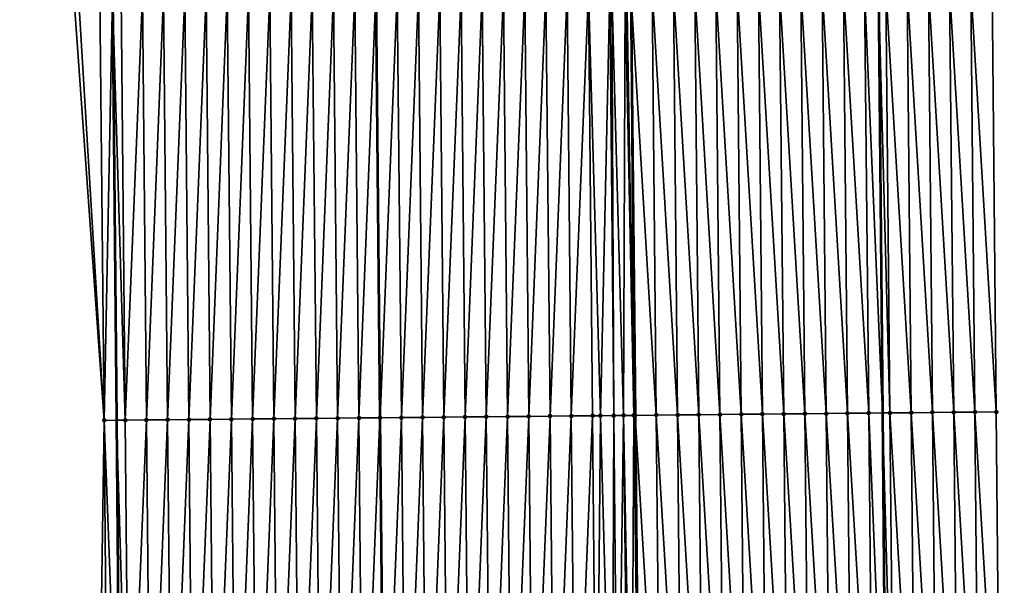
# Model space of a CAD drawing. Header units: feet. Extents: x 2007189 to 2022806, y 818621 to 837694.
# Tile 472 of 656: x 2011332 to 2011379, y 830719 to 830746. Entities that reach past the tile are written whole.
import ezdxf

# ---------------------------------------------------------------- set-up
doc = ezdxf.new("R2010")
doc.units = ezdxf.units.FT
doc.header["$MEASUREMENT"] = 0
for name, color, linetype, lineweight in [('EP_Travel Lane', 172, 'Continuous', 53), ('Road Shots', 141, 'Continuous', 100), ('Road X-Section', 40, 'Continuous', 13), ('STRIPING', 60, 'Continuous', 53)]:
    doc.layers.add(name, color=color, linetype=linetype, lineweight=lineweight)
doc.layers.add('I-77-MM17-21_SB-Surface-Border', color=7, linetype='Continuous')
doc.layers.add('I-77-MM17-21_SB-Surface-TIN', color=7, linetype='Continuous')

msp = doc.modelspace()

# ---------------------------------------------------------------- linework, layer by layer
at = {"layer": 'EP_Travel Lane'}
for points in [[(2011370.908511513, 830927.2307567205, 328.602918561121), (2011371.144487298, 830907.2326150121, 328.4649131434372), (2011371.380464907, 830887.2343187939, 328.3528500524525), (2011371.616442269, 830867.2360434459, 328.2372657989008), (2011371.806649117, 830847.2115100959, 328.1174788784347), (2011371.98681264, 830827.2126303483, 328.0052366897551), (2011372.16697453, 830807.2139318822, 327.8635609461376), (2011372.347138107, 830787.2150462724, 327.7522486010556), (2011372.527302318, 830767.2160901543, 327.6523888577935), (2011372.70746547, 830747.2172516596, 327.5334270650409), (2011372.887626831, 830727.218611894, 327.3822648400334), (2011373.067790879, 830707.2196739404, 327.2794187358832), (2011373.247952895, 830687.2209615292, 327.1400246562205)], [(2011334.890869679, 830926.8194697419, 328.3462590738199), (2011335.114201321, 830906.8209515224, 328.2471406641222), (2011335.337531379, 830886.8225752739, 328.1241626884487), (2011335.560860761, 830866.8242594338, 327.9910895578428), (2011335.747577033, 830846.8676849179, 327.8624220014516), (2011335.927740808, 830826.8687773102, 327.7546426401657), (2011336.107904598, 830806.8698679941, 327.6472077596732), (2011336.288068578, 830786.8709375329, 327.5431673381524), (2011336.468230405, 830766.8722461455, 327.4003307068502), (2011336.648391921, 830746.8735891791, 327.2519640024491), (2011336.828555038, 830726.8747545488, 327.1323691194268), (2011337.008717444, 830706.8759988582, 327.0000259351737), (2011337.188882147, 830686.876988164, 326.9089942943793)]]:
    msp.add_polyline3d(points, dxfattribs=at)
at = {"layer": 'I-77-MM17-21_SB-Surface-Border', "color": 3, "linetype": 'Continuous', "lineweight": -3}
for points in [[(2011376.20511839, 830927.2924731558, 328.4337136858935), (2011375.434396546, 830907.2826045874, 328.3273162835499), (2011375.663608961, 830887.2842023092, 328.2200385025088), (2011375.892820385, 830867.2858864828, 328.0982354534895), (2011377.091119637, 830847.2631999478, 327.9437512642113), (2011377.282681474, 830827.2644417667, 327.8295090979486), (2011377.474241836, 830807.2658374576, 327.6902612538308), (2011377.665803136, 830787.2671353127, 327.5669049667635), (2011377.857365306, 830767.2683422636, 327.4583162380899), (2011378.048928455, 830747.2694470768, 327.3662446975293), (2011378.240488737, 830727.2708511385, 327.2256827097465), (2011378.43205001, 830707.2721518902, 327.1018280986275), (2011378.623611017, 830687.2734802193, 326.9735307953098)], [(2011333.542820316, 830686.8430368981, 326.751216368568), (2011335.962372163, 830706.8661963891, 326.9643362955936), (2011336.259068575, 830726.8694134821, 327.1139084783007), (2011334.819829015, 830746.8564750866, 327.1869302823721), (2011334.785086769, 830766.8564941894, 327.3402873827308), (2011335.255585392, 830786.8612606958, 327.5086366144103), (2011334.05727037, 830806.8506572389, 327.5772326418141), (2011335.253691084, 830826.8624472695, 327.7341384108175), (2011333.157678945, 830846.8434077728, 327.7763891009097), (2011334.367708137, 830866.810783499, 327.9576522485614), (2011332.277588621, 830886.788103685, 328.0235506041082), (2011334.321755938, 830906.8119848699, 328.2276932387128), (2011334.609498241, 830926.8162918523, 328.3383683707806)]]:
    msp.add_polyline3d(points, dxfattribs=at)
at = {"layer": 'I-77-MM17-21_SB-Surface-TIN', "color": 128, "linetype": 'Continuous', "lineweight": -3}
for points in [[(2011338.242320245, 830726.888075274, 327.1682462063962), (2011339.050713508, 830746.8963102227, 327.2989866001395), (2011338.050758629, 830746.8868104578, 327.2862615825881)], [(2011338.242320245, 830726.888075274, 327.1682462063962), (2011339.242275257, 830726.8975611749, 327.1832198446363), (2011339.050713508, 830746.8963102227, 327.2989866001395)], [(2011339.242275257, 830726.8975611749, 327.1832198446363), (2011340.050668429, 830746.9058056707, 327.3124115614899), (2011339.050713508, 830746.8963102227, 327.2989866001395)], [(2011339.242275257, 830726.8975611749, 327.1832198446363), (2011340.242230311, 830726.9070426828, 327.1989058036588), (2011340.050668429, 830746.9058056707, 327.3124115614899)], [(2011340.242230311, 830726.9070426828, 327.1989058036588), (2011341.050623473, 830746.9152882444, 327.3279239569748), (2011340.050668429, 830746.9058056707, 327.3124115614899)], [(2011340.242230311, 830726.9070426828, 327.1989058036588), (2011341.24218534, 830726.9165268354, 327.2141629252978), (2011341.050623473, 830746.9152882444, 327.3279239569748)], [(2011341.24218534, 830726.9165268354, 327.2141629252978), (2011342.050578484, 830746.9247741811, 327.3428910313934), (2011341.050623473, 830746.9152882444, 327.3279239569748)], [(2011341.24218534, 830726.9165268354, 327.2141629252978), (2011342.242140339, 830726.9260140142, 327.2289293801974), (2011342.050578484, 830746.9247741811, 327.3428910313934)], [(2011342.242140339, 830726.9260140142, 327.2289293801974), (2011343.050533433, 830746.9342667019, 327.356790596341), (2011342.050578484, 830746.9247741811, 327.3428910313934)], [(2011342.242140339, 830726.9260140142, 327.2289293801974), (2011343.242095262, 830726.935509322, 327.2423778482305), (2011343.050533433, 830746.9342667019, 327.356790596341)], [(2011343.242095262, 830726.935509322, 327.2423778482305), (2011344.050488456, 830746.9437514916, 327.37194366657), (2011343.050533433, 830746.9342667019, 327.356790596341)], [(2011343.242095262, 830726.935509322, 327.2423778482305), (2011344.242050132, 830726.9450100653, 327.2549449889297), (2011344.050488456, 830746.9437514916, 327.37194366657)], [(2011344.242050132, 830726.9450100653, 327.2549449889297), (2011345.050443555, 830746.953228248, 327.3883992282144), (2011344.050488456, 830746.9437514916, 327.37194366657)], [(2011344.242050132, 830726.9450100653, 327.2549449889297), (2011345.242005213, 830726.9544886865, 327.2710989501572), (2011345.050443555, 830746.953228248, 327.3883992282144)], [(2011345.242005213, 830726.9544886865, 327.2710989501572), (2011346.05039858, 830746.962712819, 327.4035877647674), (2011345.050443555, 830746.953228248, 327.3883992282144)], [(2011345.242005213, 830726.9544886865, 327.2710989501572), (2011346.241960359, 830726.9639606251, 327.2883364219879), (2011346.05039858, 830746.962712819, 327.4035877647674)], [(2011346.241960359, 830726.9639606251, 327.2883364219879), (2011347.050353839, 830746.9721729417, 327.4227402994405), (2011346.05039858, 830746.962712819, 327.4035877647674)], [(2011346.241960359, 830726.9639606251, 327.2883364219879), (2011347.241915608, 830726.9734218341, 327.3073135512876), (2011347.050353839, 830746.9721729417, 327.4227402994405)], [(2011347.241915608, 830726.9734218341, 327.3073135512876), (2011348.050309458, 830746.9815955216, 327.4479798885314), (2011347.050353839, 830746.9721729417, 327.4227402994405)], [(2011347.241915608, 830726.9734218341, 327.3073135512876), (2011348.241871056, 830726.9828621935, 327.3296711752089), (2011348.050309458, 830746.9815955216, 327.4479798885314)], [(2011348.241871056, 830726.9828621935, 327.3296711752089), (2011349.042516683, 830746.9909408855, 327.4737052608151), (2011348.050309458, 830746.9815955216, 327.4479798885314)], [(2011348.241871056, 830726.9828621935, 327.3296711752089), (2011349.236561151, 830726.992254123, 327.3517036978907), (2011349.042516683, 830746.9909408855, 327.4737052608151)], [(2011349.050265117, 830746.9910138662, 327.4739061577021), (2011349.042516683, 830746.9909408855, 327.4737052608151), (2011349.236561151, 830726.992254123, 327.3517036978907)], [(2011349.241826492, 830726.9923038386, 327.3518203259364), (2011350.050220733, 830747.0004367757, 327.4990922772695), (2011349.050265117, 830746.9910138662, 327.4739061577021)], [(2011349.241826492, 830726.9923038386, 327.3518203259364), (2011349.050265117, 830746.9910138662, 327.4739061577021), (2011349.236561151, 830726.992254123, 327.3517036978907)], [(2011349.241826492, 830726.9923038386, 327.3518203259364), (2011350.241781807, 830727.0017581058, 327.3719229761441), (2011350.050220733, 830747.0004367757, 327.4990922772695)], [(2011350.241781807, 830727.0017581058, 327.3719229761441), (2011351.050175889, 830747.0099076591, 327.5165000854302), (2011350.050220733, 830747.0004367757, 327.4990922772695)], [(2011350.241781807, 830727.0017581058, 327.3719229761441), (2011351.241736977, 830727.0112275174, 327.3895701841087), (2011351.050175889, 830747.0099076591, 327.5165000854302)], [(2011351.241736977, 830727.0112275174, 327.3895701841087), (2011352.050130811, 830747.019402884, 327.5299612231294), (2011351.050175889, 830747.0099076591, 327.5165000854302)], [(2011351.241736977, 830727.0112275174, 327.3895701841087), (2011352.241691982, 830727.0207142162, 327.4044144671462), (2011352.050130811, 830747.019402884, 327.5299612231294)], [(2011352.241691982, 830727.0207142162, 327.4044144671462), (2011353.050085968, 830747.0288736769, 327.5473837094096), (2011352.050130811, 830747.019402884, 327.5299612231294)], [(2011352.241691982, 830727.0207142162, 327.4044144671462), (2011353.241647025, 830727.0301968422, 327.4199191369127), (2011353.050085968, 830747.0288736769, 327.5473837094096)], [(2011353.241647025, 830727.0301968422, 327.4199191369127), (2011354.050041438, 830747.0383118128, 327.5701010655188), (2011353.050085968, 830747.0288736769, 327.5473837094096)], [(2011353.241647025, 830727.0301968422, 327.4199191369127), (2011354.241602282, 830727.0396572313, 327.4390291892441), (2011354.050041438, 830747.0383118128, 327.5701010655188)], [(2011354.241602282, 830727.0396572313, 327.4390291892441), (2011355.049996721, 830747.0477693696, 327.5896696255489), (2011354.050041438, 830747.0383118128, 327.5701010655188)], [(2011354.241602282, 830727.0396572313, 327.4390291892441), (2011355.241557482, 830727.0491235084, 327.4571846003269), (2011355.049996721, 830747.0477693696, 327.5896696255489)], [(2011355.241557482, 830727.0491235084, 327.4571846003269), (2011356.04995186, 830747.0572420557, 327.6067851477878), (2011355.049996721, 830747.0477693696, 327.5896696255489)], [(2011355.241557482, 830727.0491235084, 327.4571846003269), (2011356.24151252, 830727.0586066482, 327.4726059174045), (2011356.04995186, 830747.0572420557, 327.6067851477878)], [(2011356.24151252, 830727.0586066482, 327.4726059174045), (2011357.049907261, 830747.0666873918, 327.6283350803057), (2011356.04995186, 830747.0572420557, 327.6067851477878)], [(2011356.24151252, 830727.0586066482, 327.4726059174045), (2011357.241467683, 830727.0680768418, 327.490126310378), (2011357.049907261, 830747.0666873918, 327.6283350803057)], [(2011357.241467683, 830727.0680768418, 327.490126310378), (2011358.049862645, 830747.0761344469, 327.6496063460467), (2011357.049907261, 830747.0666873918, 327.6283350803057)], [(2011357.241467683, 830727.0680768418, 327.490126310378), (2011358.241422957, 830727.0775354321, 327.5095280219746), (2011358.049862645, 830747.0761344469, 327.6496063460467)], [(2011358.241422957, 830727.0775354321, 327.5095280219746), (2011359.049817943, 830747.0855905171, 327.6694158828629), (2011358.049862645, 830747.0761344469, 327.6496063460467)], [(2011358.241422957, 830727.0775354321, 327.5095280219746), (2011359.241378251, 830727.086991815, 327.5292876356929), (2011359.049817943, 830747.0855905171, 327.6694158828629)], [(2011359.609069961, 830727.0904721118, 327.5360496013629), (2011360.049773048, 830747.0950666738, 327.6859686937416), (2011359.049817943, 830747.0855905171, 327.6694158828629)], [(2011359.241378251, 830727.086991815, 327.5292876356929), (2011359.609069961, 830727.0904721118, 327.5360496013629), (2011359.049817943, 830747.0855905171, 327.6694158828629)], [(2011359.609069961, 830727.0904721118, 327.5360496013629), (2011360.241333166, 830727.0964879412, 327.5426034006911), (2011360.049773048, 830747.0950666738, 327.6859686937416)], [(2011360.241333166, 830727.0964879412, 327.5426034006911), (2011360.148315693, 830747.0960021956, 327.687328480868), (2011360.049773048, 830747.0950666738, 327.6859686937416)], [(2011360.703305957, 830727.100903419, 327.5441625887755), (2011360.776477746, 830747.101978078, 327.6939893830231), (2011360.148315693, 830747.0960021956, 327.687328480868)], [(2011360.241333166, 830727.0964879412, 327.5426034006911), (2011360.703305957, 830727.100903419, 327.5441625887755), (2011360.148315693, 830747.0960021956, 327.687328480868)], [(2011360.703305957, 830727.100903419, 327.5441625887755), (2011361.178236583, 830727.105449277, 327.5447067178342), (2011360.776477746, 830747.101978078, 327.6939893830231)], [(2011361.178236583, 830727.105449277, 327.5447067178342), (2011360.853712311, 830747.1027165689, 327.6942025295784), (2011360.776477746, 830747.101978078, 327.6939893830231)], [(2011361.178236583, 830727.105449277, 327.5447067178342), (2011361.049720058, 830747.104597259, 327.6936848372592), (2011360.853712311, 830747.1027165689, 327.6942025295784)], [(2011362.241241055, 830727.1156826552, 327.5364083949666), (2011362.049680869, 830747.1142684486, 327.6786273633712), (2011361.049720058, 830747.104597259, 327.6936848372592)], [(2011362.241241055, 830727.1156826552, 327.5364083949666), (2011361.049720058, 830747.104597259, 327.6936848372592), (2011361.241279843, 830727.1060533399, 327.5446757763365)], [(2011361.178236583, 830727.105449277, 327.5447067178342), (2011361.241279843, 830727.1060533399, 327.5446757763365), (2011361.049720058, 830747.104597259, 327.6936848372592)], [(2011363.24119424, 830727.1253592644, 327.5204611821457), (2011363.049633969, 830747.12395407, 327.6612181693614), (2011362.049680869, 830747.1142684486, 327.6786273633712)], [(2011362.241241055, 830727.1156826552, 327.5364083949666), (2011363.24119424, 830727.1253592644, 327.5204611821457), (2011362.049680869, 830747.1142684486, 327.6786273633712)], [(2011364.241147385, 830727.135040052, 327.5038364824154), (2011364.049586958, 830747.1336511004, 327.6419591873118), (2011363.049633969, 830747.12395407, 327.6612181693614)], [(2011363.24119424, 830727.1253592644, 327.5204611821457), (2011364.241147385, 830727.135040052, 327.5038364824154), (2011363.049633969, 830747.12395407, 327.6612181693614)], [(2011365.241100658, 830727.1447074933, 327.4893757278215), (2011365.049540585, 830747.1432816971, 327.6334715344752), (2011364.049586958, 830747.1336511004, 327.6419591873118)], [(2011364.241147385, 830727.135040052, 327.5038364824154), (2011365.241100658, 830727.1447074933, 327.4893757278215), (2011364.049586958, 830747.1336511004, 327.6419591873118)], [(2011366.241054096, 830727.1543577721, 327.477697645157), (2011366.049494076, 830747.1529263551, 327.6227040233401), (2011365.049540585, 830747.1432816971, 327.6334715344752)], [(2011365.241100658, 830727.1447074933, 327.4893757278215), (2011366.241054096, 830727.1543577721, 327.477697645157), (2011365.049540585, 830747.1432816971, 327.6334715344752)], [(2011367.241007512, 830727.164010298, 327.4656552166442), (2011367.049447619, 830747.1625656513, 327.6128058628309), (2011366.049494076, 830747.1529263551, 327.6227040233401)], [(2011366.241054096, 830727.1543577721, 327.477697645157), (2011367.241007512, 830727.164010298, 327.4656552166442), (2011366.049494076, 830747.1529263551, 327.6227040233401)], [(2011368.240961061, 830727.173648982, 327.4558570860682), (2011368.04940129, 830747.1721915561, 327.6050789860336), (2011367.049447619, 830747.1625656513, 327.6128058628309)], [(2011367.241007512, 830727.164010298, 327.4656552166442), (2011368.240961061, 830727.173648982, 327.4558570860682), (2011367.049447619, 830747.1625656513, 327.6128058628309)], [(2011369.240914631, 830727.1832853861, 327.4464286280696), (2011369.049355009, 830747.1818124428, 327.5981656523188), (2011368.04940129, 830747.1721915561, 327.6050789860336)], [(2011368.240961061, 830727.173648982, 327.4558570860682), (2011369.240914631, 830727.1832853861, 327.4464286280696), (2011368.04940129, 830747.1721915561, 327.6050789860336)], [(2011370.240868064, 830727.1929361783, 327.4346672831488), (2011370.049308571, 830747.1914496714, 327.5886027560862), (2011369.049355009, 830747.1818124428, 327.5981656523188)], [(2011369.240914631, 830727.1832853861, 327.4464286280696), (2011370.240868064, 830727.1929361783, 327.4346672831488), (2011369.049355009, 830747.1818124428, 327.5981656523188)], [(2011371.240821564, 830727.202579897, 327.4240528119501), (2011371.049262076, 830747.2010929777, 327.5780544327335), (2011370.049308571, 830747.1914496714, 327.5886027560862)], [(2011370.240868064, 830727.1929361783, 327.4346672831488), (2011371.240821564, 830727.202579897, 327.4240528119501), (2011370.049308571, 830747.1914496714, 327.5886027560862)], [(2011372.240774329, 830727.2123003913, 327.4009902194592), (2011372.049215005, 830747.2107963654, 327.5577646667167), (2011371.049262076, 830747.2010929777, 327.5780544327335)], [(2011371.240821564, 830727.202579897, 327.4240528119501), (2011372.240774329, 830727.2123003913, 327.4009902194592), (2011371.049262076, 830747.2010929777, 327.5780544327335)], [(2011372.049215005, 830747.2107963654, 327.5577646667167), (2011372.887626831, 830727.218611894, 327.3822648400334), (2011372.70746547, 830747.2172516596, 327.5334270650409)], [(2011372.240774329, 830727.2123003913, 327.4009902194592), (2011372.887626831, 830727.218611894, 327.3822648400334), (2011372.049215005, 830747.2107963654, 327.5577646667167)], [(2011373.240726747, 830727.2220571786, 327.3720431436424), (2011373.049166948, 830747.220602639, 327.5207932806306), (2011372.70746547, 830747.2172516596, 327.5334270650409)], [(2011373.240726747, 830727.2220571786, 327.3720431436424), (2011372.70746547, 830747.2172516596, 327.5334270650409), (2011372.887626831, 830727.218611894, 327.3822648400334)], [(2011374.240678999, 830727.231831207, 327.3403006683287), (2011374.049119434, 830747.2303522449, 327.4930098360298), (2011373.049166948, 830747.220602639, 327.5207932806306)], [(2011373.240726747, 830727.2220571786, 327.3720431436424), (2011374.240678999, 830727.231831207, 327.3403006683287), (2011373.049166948, 830747.220602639, 327.5207932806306)], [(2011375.240631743, 830727.2415538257, 327.3168936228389), (2011375.049072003, 830747.2400932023, 327.4666286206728), (2011374.049119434, 830747.2303522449, 327.4930098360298)], [(2011374.240678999, 830727.231831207, 327.3403006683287), (2011375.240631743, 830727.2415538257, 327.3168936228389), (2011374.049119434, 830747.2303522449, 327.4930098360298)], [(2011376.240584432, 830727.2512822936, 327.292538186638), (2011376.049024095, 830747.249884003, 327.4321660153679), (2011375.049072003, 830747.2400932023, 327.4666286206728)], [(2011375.240631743, 830727.2415538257, 327.3168936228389), (2011376.240584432, 830727.2512822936, 327.292538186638), (2011375.049072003, 830747.2400932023, 327.4666286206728)], [(2011377.24053654, 830727.2610714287, 327.2583463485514), (2011377.048976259, 830747.2596671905, 327.3989377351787), (2011376.049024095, 830747.249884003, 327.4321660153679)], [(2011376.240584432, 830727.2512822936, 327.292538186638), (2011377.24053654, 830727.2610714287, 327.2583463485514), (2011376.049024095, 830747.249884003, 327.4321660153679)], [(2011378.240488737, 830727.2708511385, 327.2256827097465), (2011378.048928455, 830747.2694470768, 327.3662446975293), (2011377.048976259, 830747.2596671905, 327.3989377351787)], [(2011377.24053654, 830727.2610714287, 327.2583463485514), (2011378.240488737, 830727.2708511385, 327.2256827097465), (2011377.048976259, 830747.2596671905, 327.3989377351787)], [(2011336.259068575, 830726.8694134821, 327.1139084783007), (2011335.050890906, 830746.8586332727, 327.195860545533), (2011334.819829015, 830746.8564750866, 327.1869302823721)], [(2011336.259068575, 830726.8694134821, 327.1139084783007), (2011336.050847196, 830746.8679856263, 327.2324864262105), (2011335.050890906, 830746.8586332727, 327.195860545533)], [(2011336.259068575, 830726.8694134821, 327.1139084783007), (2011336.648391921, 830746.8735891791, 327.2519640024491), (2011336.050847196, 830746.8679856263, 327.2324864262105)], [(2011336.259068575, 830726.8694134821, 327.1139084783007), (2011336.828555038, 830726.8747545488, 327.1323691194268), (2011336.648391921, 830746.8735891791, 327.2519640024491)], [(2011337.24236479, 830726.8786355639, 327.1457832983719), (2011337.05080325, 830746.8773628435, 327.2650810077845), (2011336.648391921, 830746.8735891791, 327.2519640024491)], [(2011337.24236479, 830726.8786355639, 327.1457832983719), (2011336.648391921, 830746.8735891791, 327.2519640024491), (2011336.828555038, 830726.8747545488, 327.1323691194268)], [(2011337.24236479, 830726.8786355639, 327.1457832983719), (2011338.050758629, 830746.8868104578, 327.2862615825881), (2011337.05080325, 830746.8773628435, 327.2650810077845)], [(2011337.24236479, 830726.8786355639, 327.1457832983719), (2011338.242320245, 830726.888075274, 327.1682462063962), (2011338.050758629, 830746.8868104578, 327.2862615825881)], [(2011345.242005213, 830726.9544886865, 327.2710989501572), (2011345.43356714, 830706.9557211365, 327.1583682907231), (2011346.241960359, 830726.9639606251, 327.2883364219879)], [(2011346.241960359, 830726.9639606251, 327.2883364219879), (2011345.43356714, 830706.9557211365, 327.1583682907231), (2011346.433522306, 830706.9651909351, 327.1759512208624)], [(2011346.241960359, 830726.9639606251, 327.2883364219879), (2011346.433522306, 830706.9651909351, 327.1759512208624), (2011347.241915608, 830726.9734218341, 327.3073135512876)], [(2011347.241915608, 830726.9734218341, 327.3073135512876), (2011346.433522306, 830706.9651909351, 327.1759512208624), (2011347.433477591, 830706.9746483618, 327.195540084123)], [(2011347.241915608, 830726.9734218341, 327.3073135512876), (2011347.433477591, 830706.9746483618, 327.195540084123), (2011348.241871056, 830726.9828621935, 327.3296711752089)], [(2011348.241871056, 830726.9828621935, 327.3296711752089), (2011347.433477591, 830706.9746483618, 327.195540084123), (2011348.433432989, 830706.9840940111, 327.2170385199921)], [(2011348.241871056, 830726.9828621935, 327.3296711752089), (2011348.433432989, 830706.9840940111, 327.2170385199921), (2011349.236561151, 830726.992254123, 327.3517036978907)], [(2011348.433432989, 830706.9840940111, 327.2170385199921), (2011349.430606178, 830706.9935096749, 327.2390776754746), (2011349.236561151, 830726.992254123, 327.3517036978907)], [(2011349.241826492, 830726.9923038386, 327.3518203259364), (2011349.236561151, 830726.992254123, 327.3517036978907), (2011349.430606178, 830706.9935096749, 327.2390776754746)], [(2011349.241826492, 830726.9923038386, 327.3518203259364), (2011349.433388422, 830706.993535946, 327.2391391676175), (2011350.241781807, 830727.0017581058, 327.3719229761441)], [(2011349.241826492, 830726.9923038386, 327.3518203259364), (2011349.430606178, 830706.9935096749, 327.2390776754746), (2011349.433388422, 830706.993535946, 327.2391391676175)], [(2011350.241781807, 830727.0017581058, 327.3719229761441), (2011349.433388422, 830706.993535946, 327.2391391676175), (2011350.433343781, 830707.0029856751, 327.2599761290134)], [(2011350.241781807, 830727.0017581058, 327.3719229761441), (2011350.433343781, 830707.0029856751, 327.2599761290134), (2011351.241736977, 830727.0112275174, 327.3895701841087)], [(2011351.241736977, 830727.0112275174, 327.3895701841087), (2011350.433343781, 830707.0029856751, 327.2599761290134), (2011351.433298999, 830707.0124499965, 327.2784470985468)], [(2011351.241736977, 830727.0112275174, 327.3895701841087), (2011351.433298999, 830707.0124499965, 327.2784470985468), (2011352.241691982, 830727.0207142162, 327.4044144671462)], [(2011352.241691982, 830727.0207142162, 327.4044144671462), (2011351.433298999, 830707.0124499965, 327.2784470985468), (2011352.433254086, 830707.0219281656, 327.2946728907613)], [(2011352.241691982, 830727.0207142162, 327.4044144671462), (2011352.433254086, 830707.0219281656, 327.2946728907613), (2011353.241647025, 830727.0301968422, 327.4199191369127)], [(2011353.241647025, 830727.0301968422, 327.4199191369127), (2011352.433254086, 830707.0219281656, 327.2946728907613), (2011353.433209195, 830707.0314038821, 327.3112962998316)], [(2011353.241647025, 830727.0301968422, 327.4199191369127), (2011353.433209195, 830707.0314038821, 327.3112962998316), (2011354.241602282, 830727.0396572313, 327.4390291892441)], [(2011354.241602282, 830727.0396572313, 327.4390291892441), (2011353.433209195, 830707.0314038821, 327.3112962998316), (2011354.433164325, 830707.0408774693, 327.3282649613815)], [(2011354.241602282, 830727.0396572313, 327.4390291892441), (2011354.433164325, 830707.0408774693, 327.3282649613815), (2011355.241557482, 830727.0491235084, 327.4571846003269)], [(2011355.241557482, 830727.0491235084, 327.4571846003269), (2011354.433164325, 830707.0408774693, 327.3282649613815), (2011355.433119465, 830707.0503501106, 327.3453869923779)], [(2011355.241557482, 830727.0491235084, 327.4571846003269), (2011355.433119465, 830707.0503501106, 327.3453869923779), (2011356.24151252, 830727.0586066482, 327.4726059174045)], [(2011356.24151252, 830727.0586066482, 327.4726059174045), (2011355.433119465, 830707.0503501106, 327.3453869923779), (2011356.433074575, 830707.0598257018, 327.3620307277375)], [(2011356.24151252, 830727.0586066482, 327.4726059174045), (2011356.433074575, 830707.0598257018, 327.3620307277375), (2011357.241467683, 830727.0680768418, 327.490126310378)], [(2011357.241467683, 830727.0680768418, 327.490126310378), (2011356.433074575, 830707.0598257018, 327.3620307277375), (2011357.433029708, 830707.0692989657, 327.3790518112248)], [(2011357.241467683, 830727.0680768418, 327.490126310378), (2011357.433029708, 830707.0692989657, 327.3790518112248), (2011358.241422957, 830727.0775354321, 327.5095280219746)], [(2011358.241422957, 830727.0775354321, 327.5095280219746), (2011357.433029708, 830707.0692989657, 327.3790518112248), (2011358.432984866, 830707.0787696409, 327.396492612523)], [(2011358.241422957, 830727.0775354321, 327.5095280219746), (2011358.432984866, 830707.0787696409, 327.396492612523), (2011359.241378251, 830727.086991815, 327.5292876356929)], [(2011359.241378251, 830727.086991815, 327.5292876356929), (2011358.432984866, 830707.0787696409, 327.396492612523), (2011359.432940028, 830707.0882399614, 327.4139908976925)], [(2011359.241378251, 830727.086991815, 327.5292876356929), (2011359.432940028, 830707.0882399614, 327.4139908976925), (2011359.609069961, 830727.0904721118, 327.5360496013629)], [(2011359.609069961, 830727.0904721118, 327.5360496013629), (2011359.432940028, 830707.0882399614, 327.4139908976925), (2011360.159479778, 830707.0951361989, 327.4242137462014)], [(2011359.609069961, 830727.0904721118, 327.5360496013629), (2011360.159479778, 830707.0951361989, 327.4242137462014), (2011360.241333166, 830727.0964879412, 327.5426034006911)], [(2011360.241333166, 830727.0964879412, 327.5426034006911), (2011360.159479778, 830707.0951361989, 327.4242137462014), (2011360.432894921, 830707.0977382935, 327.4269475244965)], [(2011360.241333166, 830727.0964879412, 327.5426034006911), (2011360.432894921, 830707.0977382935, 327.4269475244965), (2011360.703305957, 830727.100903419, 327.5441625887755)], [(2011360.703305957, 830727.100903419, 327.5441625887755), (2011360.432894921, 830707.0977382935, 327.4269475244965), (2011360.932301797, 830707.1025044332, 327.4297879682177)], [(2011360.703305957, 830727.100903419, 327.5441625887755), (2011361.076295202, 830707.1038825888, 327.4299681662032), (2011361.178236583, 830727.105449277, 327.5447067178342)], [(2011360.703305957, 830727.100903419, 327.5441625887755), (2011360.932301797, 830707.1025044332, 327.4297879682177), (2011361.076295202, 830707.1038825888, 327.4299681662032)], [(2011361.178236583, 830727.105449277, 327.5447067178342), (2011361.076295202, 830707.1038825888, 327.4299681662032), (2011361.43284161, 830707.1073025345, 327.4292060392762)], [(2011361.178236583, 830727.105449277, 327.5447067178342), (2011361.43284161, 830707.1073025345, 327.4292060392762), (2011361.241279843, 830727.1060533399, 327.5446757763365)], [(2011362.241241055, 830727.1156826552, 327.5364083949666), (2011361.241279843, 830727.1060533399, 327.5446757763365), (2011362.432802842, 830707.1169296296, 327.421297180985)], [(2011362.432802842, 830707.1169296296, 327.421297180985), (2011361.241279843, 830727.1060533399, 327.5446757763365), (2011361.43284161, 830707.1073025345, 327.4292060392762)], [(2011362.241241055, 830727.1156826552, 327.5364083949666), (2011363.432756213, 830707.1265868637, 327.4084898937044), (2011363.24119424, 830727.1253592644, 327.5204611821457)], [(2011362.241241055, 830727.1156826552, 327.5364083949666), (2011362.432802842, 830707.1169296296, 327.421297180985), (2011363.432756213, 830707.1265868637, 327.4084898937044)], [(2011363.24119424, 830727.1253592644, 327.5204611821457), (2011364.432709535, 830707.1362491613, 327.3948615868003), (2011364.241147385, 830727.135040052, 327.5038364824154)], [(2011363.24119424, 830727.1253592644, 327.5204611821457), (2011363.432756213, 830707.1265868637, 327.4084898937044), (2011364.432709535, 830707.1362491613, 327.3948615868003)], [(2011364.241147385, 830727.135040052, 327.5038364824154), (2011365.432662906, 830707.1459064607, 327.3820437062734), (2011365.241100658, 830727.1447074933, 327.4893757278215)], [(2011364.241147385, 830727.135040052, 327.5038364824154), (2011364.432709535, 830707.1362491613, 327.3948615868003), (2011365.432662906, 830707.1459064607, 327.3820437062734)], [(2011365.241100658, 830727.1447074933, 327.4893757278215), (2011366.432616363, 830707.1555546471, 327.3707033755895), (2011366.241054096, 830727.1543577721, 327.477697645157)], [(2011365.241100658, 830727.1447074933, 327.4893757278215), (2011365.432662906, 830707.1459064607, 327.3820437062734), (2011366.432616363, 830707.1555546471, 327.3707033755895)], [(2011366.241054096, 830727.1543577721, 327.477697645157), (2011367.432569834, 830707.165201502, 327.3595789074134), (2011367.241007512, 830727.164010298, 327.4656552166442)], [(2011366.241054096, 830727.1543577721, 327.477697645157), (2011366.432616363, 830707.1555546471, 327.3707033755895), (2011367.432569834, 830707.165201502, 327.3595789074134)], [(2011367.241007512, 830727.164010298, 327.4656552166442), (2011368.432523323, 830707.174846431, 327.3487667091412), (2011368.240961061, 830727.173648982, 327.4558570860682)], [(2011367.241007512, 830727.164010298, 327.4656552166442), (2011367.432569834, 830707.165201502, 327.3595789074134), (2011368.432523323, 830707.174846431, 327.3487667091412)], [(2011368.240961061, 830727.173648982, 327.4558570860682), (2011369.432476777, 830707.1844949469, 327.3373729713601), (2011369.240914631, 830727.1832853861, 327.4464286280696)], [(2011368.240961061, 830727.173648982, 327.4558570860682), (2011368.432523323, 830707.174846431, 327.3487667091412), (2011369.432476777, 830707.1844949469, 327.3373729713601)], [(2011369.240914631, 830727.1832853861, 327.4464286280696), (2011370.432430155, 830707.1941513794, 327.3246956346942), (2011370.240868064, 830727.1929361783, 327.4346672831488)], [(2011369.240914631, 830727.1832853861, 327.4464286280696), (2011369.432476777, 830707.1844949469, 327.3373729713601), (2011370.432430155, 830707.1941513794, 327.3246956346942)], [(2011370.240868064, 830727.1929361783, 327.4346672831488), (2011371.432383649, 830707.2037958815, 327.3139526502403), (2011371.240821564, 830727.202579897, 327.4240528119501)], [(2011370.240868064, 830727.1929361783, 327.4346672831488), (2011370.432430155, 830707.1941513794, 327.3246956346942), (2011371.432383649, 830707.2037958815, 327.3139526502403)], [(2011371.240821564, 830727.202579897, 327.4240528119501), (2011372.432336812, 830707.2134747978, 327.2976298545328), (2011372.240774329, 830727.2123003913, 327.4009902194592)], [(2011371.240821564, 830727.202579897, 327.4240528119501), (2011371.432383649, 830707.2037958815, 327.3139526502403), (2011372.432336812, 830707.2134747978, 327.2976298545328)], [(2011372.240774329, 830727.2123003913, 327.4009902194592), (2011373.067790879, 830707.2196739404, 327.2794187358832), (2011372.887626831, 830727.218611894, 327.3822648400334)], [(2011372.240774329, 830727.2123003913, 327.4009902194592), (2011372.432336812, 830707.2134747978, 327.2976298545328), (2011373.067790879, 830707.2196739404, 327.2794187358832)], [(2011373.240726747, 830727.2220571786, 327.3720431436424), (2011372.887626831, 830727.218611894, 327.3822648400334), (2011373.432289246, 830707.2232297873, 327.268972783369)], [(2011373.432289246, 830707.2232297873, 327.268972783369), (2011372.887626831, 830727.218611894, 327.3822648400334), (2011373.067790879, 830707.2196739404, 327.2794187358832)], [(2011373.240726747, 830727.2220571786, 327.3720431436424), (2011374.432241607, 830707.2329924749, 327.2390675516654), (2011374.240678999, 830727.231831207, 327.3403006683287)], [(2011373.240726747, 830727.2220571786, 327.3720431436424), (2011373.432289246, 830707.2232297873, 327.268972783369), (2011374.432241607, 830707.2329924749, 327.2390675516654)], [(2011374.240678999, 830727.231831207, 327.3403006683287), (2011375.432193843, 830707.2427681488, 327.2070567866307), (2011375.240631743, 830727.2415538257, 327.3168936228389)], [(2011374.240678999, 830727.231831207, 327.3403006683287), (2011374.432241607, 830707.2329924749, 327.2390675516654), (2011375.432193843, 830707.2427681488, 327.2070567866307)], [(2011375.240631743, 830727.2415538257, 327.3168936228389), (2011376.432146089, 830707.2525428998, 327.1751956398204), (2011376.240584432, 830727.2512822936, 327.292538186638)], [(2011375.240631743, 830727.2415538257, 327.3168936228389), (2011375.432193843, 830707.2427681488, 327.2070567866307), (2011376.432146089, 830707.2525428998, 327.1751956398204)], [(2011376.240584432, 830727.2512822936, 327.292538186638), (2011377.432097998, 830707.2623527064, 327.1376506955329), (2011377.24053654, 830727.2610714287, 327.2583463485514)], [(2011376.240584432, 830727.2512822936, 327.292538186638), (2011376.432146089, 830707.2525428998, 327.1751956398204), (2011377.432097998, 830707.2623527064, 327.1376506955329)], [(2011377.24053654, 830727.2610714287, 327.2583463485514), (2011378.43205001, 830707.2721518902, 327.1018280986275), (2011378.240488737, 830727.2708511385, 327.2256827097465)], [(2011377.24053654, 830727.2610714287, 327.2583463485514), (2011377.432097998, 830707.2623527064, 327.1376506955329), (2011378.43205001, 830707.2721518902, 327.1018280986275)], [(2011336.259068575, 830726.8694134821, 327.1139084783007), (2011335.962372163, 830706.8661963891, 326.9643362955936), (2011336.433969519, 830706.8706102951, 326.9810957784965)], [(2011336.259068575, 830726.8694134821, 327.1139084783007), (2011337.008717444, 830706.8759988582, 327.0000259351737), (2011336.828555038, 830726.8747545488, 327.1323691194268)], [(2011336.259068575, 830726.8694134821, 327.1139084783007), (2011336.433969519, 830706.8706102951, 326.9810957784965), (2011337.008717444, 830706.8759988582, 327.0000259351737)], [(2011337.24236479, 830726.8786355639, 327.1457832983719), (2011336.828555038, 830726.8747545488, 327.1323691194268), (2011337.433925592, 830706.8799854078, 327.0140307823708)], [(2011337.433925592, 830706.8799854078, 327.0140307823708), (2011336.828555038, 830726.8747545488, 327.1323691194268), (2011337.008717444, 830706.8759988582, 327.0000259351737)], [(2011337.24236479, 830726.8786355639, 327.1457832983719), (2011337.433925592, 830706.8799854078, 327.0140307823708), (2011338.242320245, 830726.888075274, 327.1682462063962)], [(2011338.242320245, 830726.888075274, 327.1682462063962), (2011337.433925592, 830706.8799854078, 327.0140307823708), (2011338.433881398, 830706.8893884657, 327.0424348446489)], [(2011338.242320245, 830726.888075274, 327.1682462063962), (2011338.433881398, 830706.8893884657, 327.0424348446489), (2011339.242275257, 830726.8975611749, 327.1832198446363)], [(2011339.242275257, 830726.8975611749, 327.1832198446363), (2011338.433881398, 830706.8893884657, 327.0424348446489), (2011339.433836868, 830706.8988265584, 327.0651584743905)], [(2011339.242275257, 830726.8975611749, 327.1832198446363), (2011339.433836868, 830706.8988265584, 327.0651584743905), (2011340.242230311, 830726.9070426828, 327.1989058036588)], [(2011340.242230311, 830726.9070426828, 327.1989058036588), (2011339.433836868, 830706.8988265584, 327.0651584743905), (2011340.433791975, 830706.9083025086, 327.0817440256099)], [(2011340.242230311, 830726.9070426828, 327.1989058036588), (2011340.433791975, 830706.9083025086, 327.0817440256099), (2011341.24218534, 830726.9165268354, 327.2141629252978)], [(2011341.24218534, 830726.9165268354, 327.2141629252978), (2011340.433791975, 830706.9083025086, 327.0817440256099), (2011341.433747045, 830706.9177824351, 327.0976848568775)], [(2011341.24218534, 830726.9165268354, 327.2141629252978), (2011341.433747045, 830706.9177824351, 327.0976848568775), (2011342.242140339, 830726.9260140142, 327.2289293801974)], [(2011342.242140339, 830726.9260140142, 327.2289293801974), (2011341.433747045, 830706.9177824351, 327.0976848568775), (2011342.433702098, 830706.92726399, 327.1133616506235)], [(2011342.242140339, 830726.9260140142, 327.2289293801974), (2011342.433702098, 830706.92726399, 327.1133616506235), (2011343.242095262, 830726.935509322, 327.2423778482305)], [(2011343.242095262, 830726.935509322, 327.2423778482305), (2011342.433702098, 830706.92726399, 327.1133616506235), (2011343.433657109, 830706.9367500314, 327.1283109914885)], [(2011343.242095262, 830726.935509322, 327.2423778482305), (2011343.433657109, 830706.9367500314, 327.1283109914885), (2011344.242050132, 830726.9450100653, 327.2549449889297)], [(2011344.242050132, 830726.9450100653, 327.2549449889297), (2011343.433657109, 830706.9367500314, 327.1283109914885), (2011344.433612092, 830706.9462390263, 327.1427815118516)], [(2011344.242050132, 830726.9450100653, 327.2549449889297), (2011344.433612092, 830706.9462390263, 327.1427815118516), (2011345.242005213, 830726.9544886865, 327.2710989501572)], [(2011345.242005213, 830726.9544886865, 327.2710989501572), (2011344.433612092, 830706.9462390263, 327.1427815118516), (2011345.43356714, 830706.9557211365, 327.1583682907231)]]:
    msp.add_3dface(points, dxfattribs=at)
at = {"layer": 'Road Shots', "lineweight": 100}
for p in [(2011346.241960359, 830726.9639606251, 327.2883364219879), (2011347.241915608, 830726.9734218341, 327.3073135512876), (2011348.241871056, 830726.9828621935, 327.3296711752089), (2011349.241826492, 830726.9923038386, 327.3518203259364), (2011350.241781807, 830727.0017581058, 327.3719229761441), (2011351.241736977, 830727.0112275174, 327.3895701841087), (2011352.241691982, 830727.0207142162, 327.4044144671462), (2011353.241647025, 830727.0301968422, 327.4199191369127), (2011354.241602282, 830727.0396572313, 327.4390291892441), (2011355.241557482, 830727.0491235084, 327.4571846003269), (2011356.24151252, 830727.0586066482, 327.4726059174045), (2011357.241467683, 830727.0680768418, 327.490126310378), (2011358.241422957, 830727.0775354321, 327.5095280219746), (2011359.241378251, 830727.086991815, 327.5292876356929), (2011359.609069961, 830727.0904721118, 327.5360496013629), (2011360.241333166, 830727.0964879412, 327.5426034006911), (2011360.703305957, 830727.100903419, 327.5441625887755), (2011361.178236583, 830727.105449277, 327.5447067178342), (2011361.241287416, 830727.1060534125, 327.5446757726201), (2011362.241241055, 830727.1156826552, 327.5364083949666), (2011363.24119424, 830727.1253592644, 327.5204611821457), (2011364.241147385, 830727.135040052, 327.5038364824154), (2011365.241100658, 830727.1447074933, 327.4893757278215), (2011366.241054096, 830727.1543577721, 327.477697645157), (2011367.241007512, 830727.164010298, 327.4656552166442), (2011368.240961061, 830727.173648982, 327.4558570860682), (2011369.240914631, 830727.1832853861, 327.4464286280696), (2011370.240868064, 830727.1929361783, 327.4346672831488), (2011371.240821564, 830727.202579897, 327.4240528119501), (2011372.240774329, 830727.2123003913, 327.4009902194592), (2011373.240726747, 830727.2220571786, 327.3720431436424), (2011374.240678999, 830727.231831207, 327.3403006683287), (2011375.240631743, 830727.2415538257, 327.3168936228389), (2011376.240584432, 830727.2512822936, 327.292538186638), (2011377.24053654, 830727.2610714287, 327.2583463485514), (2011378.240488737, 830727.2708511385, 327.2256827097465), (2011336.259068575, 830726.8694134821, 327.1139084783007), (2011337.24236479, 830726.8786355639, 327.1457832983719), (2011338.242320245, 830726.888075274, 327.1682462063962), (2011339.242275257, 830726.8975611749, 327.1832198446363), (2011340.242230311, 830726.9070426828, 327.1989058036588), (2011341.24218534, 830726.9165268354, 327.2141629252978), (2011342.242140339, 830726.9260140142, 327.2289293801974), (2011343.242095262, 830726.935509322, 327.2423778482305), (2011344.242050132, 830726.9450100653, 327.2549449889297), (2011345.242005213, 830726.9544886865, 327.2710989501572)]:
    msp.add_point(p, dxfattribs=at)
at = {"layer": 'Road X-Section', "extrusion": (-0.009578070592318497, 0.999935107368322, 0.006167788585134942), "elevation": 811410.2582559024, "flags": 128}
msp.add_lwpolyline([(-2019242.889301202, -4677.470216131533), (-2019241.889301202, -4677.43755187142), (-2019240.889301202, -4677.403359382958), (-2019239.889301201, -4677.379003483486), (-2019238.889301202, -4677.355595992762), (-2019237.889301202, -4677.323852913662), (-2019236.889301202, -4677.294905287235), (-2019235.889301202, -4677.27184225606), (-2019234.889301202, -4677.261227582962), (-2019233.889301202, -4677.249466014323), (-2019232.889301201, -4677.240037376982), (-2019231.889301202, -4677.230239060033), (-2019230.889301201, -4677.218196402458), (-2019229.889301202, -4677.206518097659), (-2019228.889301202, -4677.192057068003), (-2019227.889301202, -4677.175432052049), (-2019226.889301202, -4677.15948453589), (-2019225.889301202, -4677.15121700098), (-2019225.826247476, -4677.151186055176), (-2019225.351295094, -4677.151730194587), (-2019224.889301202, -4677.153289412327), (-2019224.25700938, -4677.159843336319), (-2019223.889301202, -4677.166605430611), (-2019222.889301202, -4677.186365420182), (-2019221.889301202, -4677.205767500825), (-2019220.889301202, -4677.223288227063), (-2019219.889301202, -4677.238709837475), (-2019218.889301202, -4677.256865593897), (-2019217.889301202, -4677.275976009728), (-2019216.889301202, -4677.291480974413), (-2019215.889301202, -4677.306325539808), (-2019214.889301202, -4677.323973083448), (-2019213.889301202, -4677.344076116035), (-2019212.889301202, -4677.366225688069), (-2019211.889301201, -4677.388583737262), (-2019210.889301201, -4677.407561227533), (-2019209.889301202, -4677.424799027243), (-2019208.889301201, -4677.440953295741), (-2019207.889301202, -4677.453520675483), (-2019206.889301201, -4677.466969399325), (-2019205.889301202, -4677.481736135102), (-2019204.889301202, -4677.496993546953), (-2019203.889301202, -4677.512679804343), (-2019202.889301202, -4677.527653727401), (-2019201.889301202, -4677.550117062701), (-2019200.905961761, -4677.581992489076)], dxfattribs=at)
at = {"layer": 'STRIPING'}
for points in [[(2011347.163386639, 830926.9586245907, 328.5989584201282), (2011347.399416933, 830906.9603443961, 328.4843149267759), (2011347.635445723, 830886.9621915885, 328.3482860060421), (2011347.871474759, 830866.9640179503, 328.2157658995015), (2011348.072294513, 830846.9843575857, 328.0864574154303), (2011348.266342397, 830826.9853186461, 328.021549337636), (2011348.460386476, 830806.9866719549, 327.8930734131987), (2011348.654429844, 830786.9880984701, 327.7527127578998), (2011348.848474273, 830766.9894156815, 327.6300593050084), (2011349.042516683, 830746.9909408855, 327.4737052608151), (2011349.236561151, 830726.992254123, 327.3517036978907), (2011349.430606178, 830706.9935096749, 327.2390776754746), (2011349.624650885, 830686.9947981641, 327.1210963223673)], [(2011359.206250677, 830927.0956071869, 328.7745422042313), (2011359.435461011, 830907.0973865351, 328.636790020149), (2011359.664673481, 830887.0989796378, 328.5302744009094), (2011359.893884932, 830867.1006615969, 328.4088551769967), (2011360.091912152, 830847.0982547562, 328.2866677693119), (2011360.283475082, 830827.0993823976, 328.1909124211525), (2011360.475035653, 830807.1007563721, 328.0552112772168), (2011360.666597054, 830787.1020437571, 327.9335525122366), (2011360.858158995, 830767.103274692, 327.821049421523), (2011361.049720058, 830747.104597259, 327.6936848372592), (2011361.241279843, 830727.1060533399, 327.5446757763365), (2011361.43284161, 830707.1073025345, 327.4292060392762), (2011361.624402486, 830687.1086446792, 327.2986687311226)]]:
    msp.add_polyline3d(points, dxfattribs=at)

doc.saveas('drawing.dxf')
